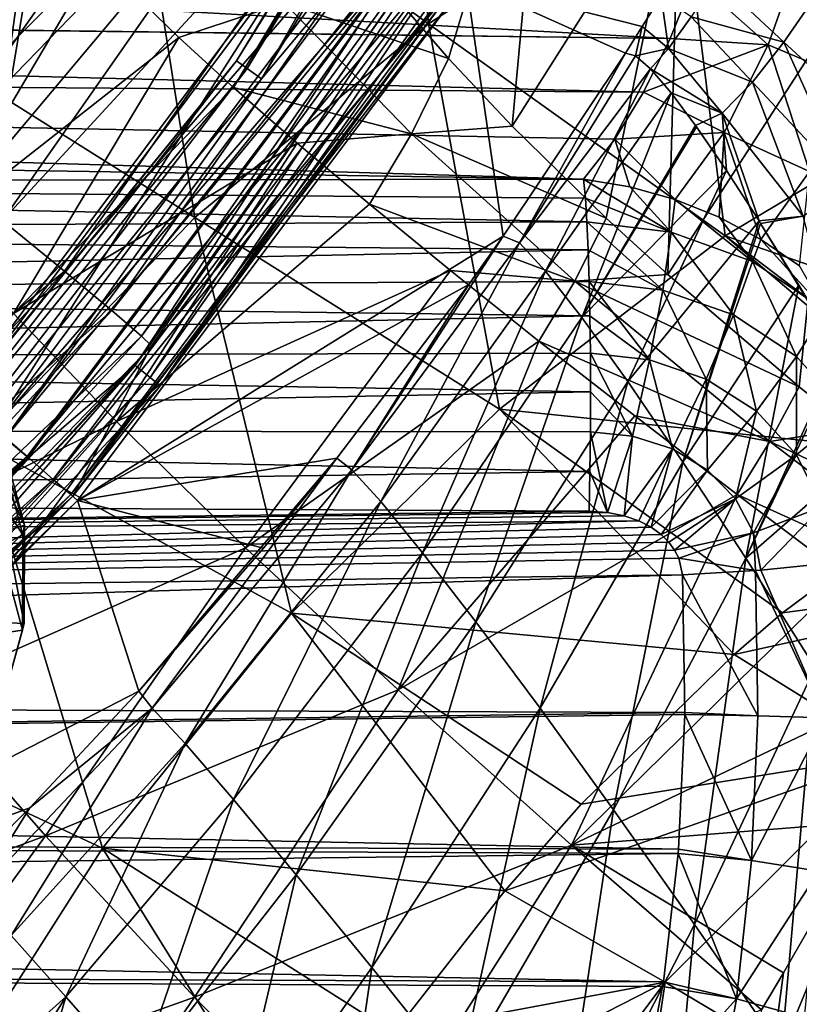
# Model space of a CAD drawing. Header units: metres. Extents: x -105 to 105, y -117 to 62.
# Tile 260 of 382: x 17 to 21, y -19 to -14. Entities that reach past the tile are written whole.
import ezdxf

# ---------------------------------------------------------------- set-up
doc = ezdxf.new("R2010")
doc.units = ezdxf.units.M
doc.layers.add('solid_509432_AD150_SW0001_01', color=7, linetype='CONTINUOUS')

msp = doc.modelspace()

# ---------------------------------------------------------------- linework, layer by layer
at = {"layer": 'solid_509432_AD150_SW0001_01'}
for points in [[(16.261082, -14.343566, 71.714722), (17.879309, -12.032013, 71.680183), (16.326933, 11.661474, 71.713379)], [(17.79413, -9.869209, 46.700001), (16.318233, -12.425546, 46.700001), (16.799206, -15.858574, 46.700001)], [(17.79413, -9.869209, 46.700001), (16.799206, -15.858574, 46.700001), (18.700266, -13.319377, 46.700001)], [(18.208782, -14.153161, 48.595104), (18.718843, -13.32987, 48.690189), (19.789356, -11.554018, 48.595104)], [(18.208782, -14.153161, 48.595104), (19.789356, -11.554018, 48.595104), (18.26354, -14.191815, 48.517746)], [(19.789356, -11.554018, 48.595104), (19.848869, -11.584855, 48.517746), (18.26354, -14.191815, 48.517746)], [(18.26354, -14.191815, 48.517746), (19.848869, -11.584855, 48.517746), (18.336359, -14.243216, 48.467426)], [(19.848869, -11.584855, 48.517746), (19.928007, -11.625861, 48.467426), (18.336359, -14.243216, 48.467426)], [(18.336359, -14.243216, 48.467426), (19.928007, -11.625861, 48.467426), (18.965744, -13.489442, 48.450001)], [(15.39462, -14.272546, 65.073494), (17.123581, -11.886041, 65.073494), (16.812342, -12.622048, 64.141678)], [(15.411489, -13.76082, 65.968987), (17.123581, -11.886041, 65.073494), (15.39462, -14.272546, 65.073494)], [(17.669762, -12.860643, -13.623291), (18.985792, -11.910878, -13.631256), (19.182989, -13.964592, -12.495078)], [(18.985792, -11.910878, -13.631256), (20.4492, -13.136607, -12.499047), (19.182989, -13.964592, -12.495078)], [(16.656807, -14.663083, 71.640617), (17.879309, -12.032013, 71.680183), (16.261082, -14.343566, 71.714722)], [(18.313515, -12.294357, 71.604691), (17.879309, -12.032013, 71.680183), (16.656807, -14.663083, 71.640617)], [(18.716219, -12.539459, 71.402679), (18.313515, -12.294357, 71.604691), (16.656807, -14.663083, 71.640617)], [(18.97467, -13.779993, 16.87237), (19.794361, -12.447898, 16.269291), (19.283512, -14.140177, 16.272419)], [(19.794361, -12.447898, 16.269291), (19.60623, -14.483817, 15.752412), (19.283512, -14.140177, 16.272419)], [(19.794361, -12.447898, 16.269291), (20.454309, -13.143927, 15.16446), (19.60623, -14.483817, 15.752412)], [(20.4492, -13.136607, -12.499047), (21.784567, -12.460764, -12.502473), (21.904808, -14.311777, -11.152818)], [(18.716219, -12.539459, 71.402679), (16.656807, -14.663083, 71.640617), (17.023718, -14.961491, 71.439339)], [(19.060946, -12.751187, 71.08741), (18.716219, -12.539459, 71.402679), (17.023718, -14.961491, 71.439339)], [(16.816284, -15.871393, 48.690189), (16.396282, -13.890046, 56.450001), (17.257156, -12.681471, 56.450001)], [(18.718843, -13.32987, 48.690189), (16.816284, -15.871393, 48.690189), (17.257156, -12.681471, 56.450001)], [(19.060946, -12.751187, 71.08741), (17.023718, -14.961491, 71.439339), (17.337574, -15.219087, 71.124191)], [(19.325024, -12.91562, 70.679634), (19.060946, -12.751187, 71.08741), (17.337574, -15.219087, 71.124191)], [(14.869186, -12.976772, -14.522655), (17.669762, -12.860643, -13.623291), (16.438681, -13.968699, -13.614487)], [(16.438681, -13.968699, -13.614487), (17.669762, -12.860643, -13.623291), (17.997906, -14.947054, -12.490631)], [(17.669762, -12.860643, -13.623291), (19.182989, -13.964592, -12.495078), (17.997906, -14.947054, -12.490631)], [(19.325024, -12.91562, 70.679634), (17.337574, -15.219087, 71.124191), (17.577648, -15.41886, 70.715981)], [(19.491087, -13.021941, 70.206161), (19.325024, -12.91562, 70.679634), (17.577648, -15.41886, 70.715981)], [(19.491087, -13.021941, 70.206161), (17.577648, -15.41886, 70.715981), (17.728083, -15.547617, 70.241669)], [(19.491087, -13.021941, 70.206161), (17.728083, -15.547617, 70.241669), (19.548214, -13.063161, 69.698135)], [(17.728083, -15.547617, 70.241669), (17.778946, -15.596852, 69.732582), (19.548214, -13.063161, 69.698135)], [(19.548214, -13.063161, 69.698135), (17.778946, -15.596852, 69.732582), (19.346609, -13.733311, 48.752617)], [(15.853363, -14.922819, 22.85112), (17.093994, -13.126476, 23.110823), (17.188227, -13.190882, 22.807598)], [(19.491682, -13.153154, 48.473087), (17.696131, -15.696871, 48.473087), (19.094988, -13.569963, 48.450001)], [(17.77194, -15.758546, 48.538879), (17.696131, -15.696871, 48.473087), (19.491682, -13.153154, 48.473087)], [(19.575184, -13.203933, 48.538879), (17.77194, -15.758546, 48.538879), (19.491682, -13.153154, 48.473087)], [(19.182989, -13.964592, -12.495078), (20.4492, -13.136607, -12.499047), (20.685402, -15.040311, -11.151721)], [(19.60623, -14.483817, 15.752412), (20.454309, -13.143927, 15.16446), (20.082664, -14.949606, 15.120379)], [(20.454309, -13.143927, 15.16446), (20.394808, -15.234876, 14.771292), (20.082664, -14.949606, 15.120379)], [(20.454309, -13.143927, 15.16446), (21.255234, -13.906107, 14.21093), (20.394808, -15.234876, 14.771292)], [(20.4492, -13.136607, -12.499047), (21.904808, -14.311777, -11.152818), (20.685402, -15.040311, -11.151721)], [(15.853363, -14.922819, 22.85112), (17.188227, -13.190882, 22.807598), (17.250601, -13.233496, 22.492531)], [(17.822252, -15.799479, 48.63723), (17.77194, -15.758546, 48.538879), (19.575184, -13.203933, 48.538879)], [(19.630602, -13.237633, 48.63723), (17.822252, -15.799479, 48.63723), (19.575184, -13.203933, 48.538879)], [(15.853363, -14.922819, 22.85112), (17.250601, -13.233496, 22.492531), (15.947303, -15.000633, 22.225096)], [(17.250601, -13.233496, 22.492531), (17.280148, -13.253657, 22.170515), (15.947303, -15.000633, 22.225096)], [(15.947303, -15.000633, 22.225096), (17.280148, -13.253657, 22.170515), (16.402756, -14.44414, 22.206244)], [(16.402756, -14.44414, 22.206244), (17.280148, -13.253657, 22.170515), (17.304867, -13.341239, 21.380323)], [(19.630602, -13.237633, 48.63723), (19.346609, -13.733311, 48.752617), (17.822252, -15.799479, 48.63723)], [(16.982113, -16.015083, 46.662922), (18.700266, -13.319377, 46.700001), (16.799206, -15.858574, 46.700001)], [(18.903435, -13.4485, 46.662922), (18.700266, -13.319377, 46.700001), (16.982113, -16.015083, 46.662922)], [(16.402756, -14.44414, 22.206244), (17.304867, -13.341239, 21.380323), (16.473167, -14.65858, 20.805077)], [(16.473167, -14.65858, 20.805077), (17.304867, -13.341239, 21.380323), (17.381588, -13.463945, 20.598183)], [(18.208782, -14.153161, 48.595104), (16.816284, -15.871393, 48.690189), (18.718843, -13.32987, 48.690189)], [(16.473167, -14.65858, 20.805077), (17.381588, -13.463945, 20.598183), (17.509827, -13.621, 19.829042)], [(18.903435, -13.4485, 46.662922), (16.982113, -16.015083, 46.662922), (19.087849, -13.567015, 46.554565)], [(21.666227, -14.194222, -5.621439), (20.785027, -13.445215, -6.519629), (21.43704, -13.912481, -5.462285)], [(21.666227, -14.194222, -5.621439), (20.88868, -13.558856, -6.67299), (20.785027, -13.445215, -6.519629)], [(17.037834, -16.064627, 48.450001), (18.965744, -13.489442, 48.450001), (19.094988, -13.569963, 48.450001)], [(18.336359, -14.243216, 48.467426), (18.965744, -13.489442, 48.450001), (17.037834, -16.064627, 48.450001)], [(16.982113, -16.015083, 46.662922), (17.147783, -16.158638, 46.554565), (19.087849, -13.567015, 46.554565)], [(17.037834, -16.064627, 48.450001), (19.094988, -13.569963, 48.450001), (17.154301, -16.162724, 48.450001)], [(19.087849, -13.567015, 46.554565), (17.147783, -16.158638, 46.554565), (19.236113, -13.662298, 46.385056)], [(17.696131, -15.696871, 48.473087), (17.154301, -16.162724, 48.450001), (19.094988, -13.569963, 48.450001)], [(21.096857, -13.527453, 4.517761), (20.529078, -13.737618, 4.23437), (20.904377, -14.070752, 3.997101)], [(21.666227, -14.194222, -5.621439), (21.014917, -13.650735, -6.823988), (20.88868, -13.558856, -6.67299)], [(21.096857, -13.527453, 4.517761), (20.904377, -14.070752, 3.997101), (21.338718, -14.25418, 4.068651)], [(12.915612, -13.621114, 3.962681), (12.603499, -13.940187, 3.6), (20.407393, -14.038832, 3.919589)], [(12.915612, -13.621114, 3.962681), (20.407393, -14.038832, 3.919589), (20.529078, -13.737618, 4.23437)], [(16.473167, -14.65858, 20.805077), (17.509827, -13.621, 19.829042), (16.700851, -14.989405, 19.44907)], [(16.700851, -14.989405, 19.44907), (17.509827, -13.621, 19.829042), (17.688772, -13.811411, 19.07777)], [(17.147783, -16.158638, 46.554565), (17.280977, -16.274052, 46.385056), (19.236113, -13.662298, 46.385056)], [(19.236113, -13.662298, 46.385056), (17.280977, -16.274052, 46.385056), (19.334372, -13.725447, 46.170223)], [(21.919802, -14.369071, -5.865611), (21.161093, -13.718925, -6.969457), (21.014917, -13.650735, -6.823988)], [(21.666227, -14.194222, -5.621439), (21.919802, -14.369071, -5.865611), (21.014917, -13.650735, -6.823988)], [(17.280977, -16.274052, 46.385056), (17.369251, -16.350542, 46.170223), (19.334372, -13.725447, 46.170223)], [(19.334372, -13.725447, 46.170223), (17.369251, -16.350542, 46.170223), (19.373442, -13.750555, 45.930386)], [(17.369251, -16.350542, 46.170223), (17.404348, -16.380955, 45.930386), (19.373442, -13.750555, 45.930386)], [(17.778946, -15.596852, 69.732582), (17.380245, -16.360067, 48.752617), (19.346609, -13.733311, 48.752617)], [(17.822252, -15.799479, 48.63723), (19.346609, -13.733311, 48.752617), (17.380245, -16.360067, 48.752617)], [(19.373442, -13.750555, 45.930386), (17.404348, -16.380955, 45.930386), (19.561615, -15.040996, 22.87904)], [(19.373442, -13.750555, 45.930386), (20.26527, -13.979288, 22.893469), (20.361664, -13.823909, 22.8934)], [(19.373442, -13.750555, 45.930386), (20.18059, -14.114011, 22.888216), (20.26527, -13.979288, 22.893469)], [(19.373442, -13.750555, 45.930386), (19.561615, -15.040996, 22.87904), (20.18059, -14.114011, 22.888216)], [(20.904377, -14.070752, 3.997101), (20.529078, -13.737618, 4.23437), (20.407393, -14.038832, 3.919589)], [(20.983736, -14.057864, 19.998056), (20.640268, -13.737093, 21.413738), (20.514032, -13.928876, 21.458008)], [(20.983736, -14.057864, 19.998056), (21.142441, -13.826055, 19.944767), (20.640268, -13.737093, 21.413738)], [(0, -13.784497, 3.060721), (20.272799, -14.310705, 3.572976), (20.407393, -14.038832, 3.919589)], [(12.603499, -13.940187, 3.6), (0, -13.784497, 3.060721), (20.407393, -14.038832, 3.919589)], [(0, -13.784497, 3.060721), (0, -14.158652, 2.454685), (20.272799, -14.310705, 3.572976)], [(16.700851, -14.989405, 19.44907), (17.688772, -13.811411, 19.07777), (17.917294, -14.033971, 18.349119)], [(18.451315, -13.858252, 17.623953), (17.917294, -14.033971, 18.349119), (17.688772, -13.811411, 19.07777)], [(18.451315, -13.858252, 17.623953), (18.97467, -13.779993, 16.87237), (19.283512, -14.140177, 16.272419)], [(20.398752, -14.089472, 21.525372), (20.361664, -13.823909, 22.8934), (20.26527, -13.979288, 22.893469)], [(20.398752, -14.089472, 21.525372), (20.514032, -13.928876, 21.458008), (20.361664, -13.823909, 22.8934)], [(18.451315, -13.858252, 17.623953), (18.193941, -14.287273, 17.647699), (17.917294, -14.033971, 18.349119)], [(18.451315, -13.858252, 17.623953), (19.095779, -14.52225, 16.318645), (18.193941, -14.287273, 17.647699)], [(18.451315, -13.858252, 17.623953), (19.283512, -14.140177, 16.272419), (19.095779, -14.52225, 16.318645)], [(21.518002, -14.548293, 18.694321), (21.142441, -13.826055, 19.944767), (20.983736, -14.057864, 19.998056)], [(20.394808, -15.234876, 14.771292), (21.255234, -13.906107, 14.21093), (21.060877, -15.804447, 14.154275)], [(21.255234, -13.906107, 14.21093), (21.323463, -16.017033, 13.950089), (21.060877, -15.804447, 14.154275)], [(16.438681, -13.968699, -13.614487), (17.997906, -14.947054, -12.490631), (16.905163, -16.087673, -12.485771)], [(17.997906, -14.947054, -12.490631), (19.182989, -13.964592, -12.495078), (19.542532, -15.91813, -11.150433)], [(19.182989, -13.964592, -12.495078), (20.685402, -15.040311, -11.151721), (19.542532, -15.91813, -11.150433)], [(20.82519, -14.261465, 20.081476), (20.514032, -13.928876, 21.458008), (20.398752, -14.089472, 21.525372)], [(20.82519, -14.261465, 20.081476), (20.983736, -14.057864, 19.998056), (20.514032, -13.928876, 21.458008)], [(20.23094, -14.127396, 22.260468), (20.26527, -13.979288, 22.893469), (20.18059, -14.114011, 22.888216)], [(20.398752, -14.089472, 21.525372), (20.26527, -13.979288, 22.893469), (20.23094, -14.127396, 22.260468)], [(16.700851, -14.989405, 19.44907), (17.917294, -14.033971, 18.349119), (17.079273, -15.432991, 18.160633)], [(17.079273, -15.432991, 18.160633), (17.917294, -14.033971, 18.349119), (18.193941, -14.287273, 17.647699)], [(20.904377, -14.070752, 3.997101), (20.407393, -14.038832, 3.919589), (20.272799, -14.310705, 3.572976)], [(20.904377, -14.070752, 3.997101), (20.272799, -14.310705, 3.572976), (20.68092, -14.516179, 3.399797)], [(20.904377, -14.070752, 3.997101), (20.68092, -14.516179, 3.399797), (21.114285, -14.713406, 3.433775)], [(21.305483, -14.775818, 18.81333), (20.983736, -14.057864, 19.998056), (20.82519, -14.261465, 20.081476)], [(20.904377, -14.070752, 3.997101), (21.114285, -14.713406, 3.433775), (21.338718, -14.25418, 4.068651)], [(21.305483, -14.775818, 18.81333), (21.518002, -14.548293, 18.694321), (20.983736, -14.057864, 19.998056)], [(19.643137, -15.075713, 22.010399), (20.18059, -14.114011, 22.888216), (19.561615, -15.040996, 22.87904)], [(19.643137, -15.075713, 22.010399), (20.23094, -14.127396, 22.260468), (20.18059, -14.114011, 22.888216)], [(20.398752, -14.089472, 21.525372), (20.23094, -14.127396, 22.260468), (20.307722, -14.193766, 21.637587)], [(20.67095, -14.418424, 20.211561), (20.398752, -14.089472, 21.525372), (20.307722, -14.193766, 21.637587)], [(20.67095, -14.418424, 20.211561), (20.82519, -14.261465, 20.081476), (20.398752, -14.089472, 21.525372)], [(0, -14.158652, 2.454685), (20.12616, -14.549613, 3.197079), (20.272799, -14.310705, 3.572976)], [(0, -14.158652, 2.454685), (19.968672, -14.752183, 2.794812), (20.12616, -14.549613, 3.197079)], [(0, -14.158652, 2.454685), (9.943973, -14.596588, 2.301248), (19.968672, -14.752183, 2.794812)], [(16.289013, -16.512875, 48.595104), (16.816284, -15.871393, 48.690189), (18.208782, -14.153161, 48.595104)], [(16.289013, -16.512875, 48.595104), (18.208782, -14.153161, 48.595104), (16.337997, -16.558624, 48.517746)], [(18.208782, -14.153161, 48.595104), (18.26354, -14.191815, 48.517746), (16.337997, -16.558624, 48.517746)], [(19.095779, -14.52225, 16.318645), (19.283512, -14.140177, 16.272419), (19.60623, -14.483817, 15.752412)], [(19.643137, -15.075713, 22.010399), (20.307722, -14.193766, 21.637587), (20.23094, -14.127396, 22.260468)], [(16.337997, -16.558624, 48.517746), (18.26354, -14.191815, 48.517746), (16.403139, -16.619463, 48.467426)], [(18.26354, -14.191815, 48.517746), (18.336359, -14.243216, 48.467426), (16.403139, -16.619463, 48.467426)], [(19.643137, -15.075713, 22.010399), (19.774876, -15.21796, 21.163607), (20.307722, -14.193766, 21.637587)], [(19.774876, -15.21796, 21.163607), (20.41201, -14.31468, 21.014231), (20.307722, -14.193766, 21.637587)], [(20.67095, -14.418424, 20.211561), (20.307722, -14.193766, 21.637587), (20.41201, -14.31468, 21.014231)], [(16.403139, -16.619463, 48.467426), (18.336359, -14.243216, 48.467426), (17.037834, -16.064627, 48.450001)], [(21.082096, -14.939713, 18.999269), (20.82519, -14.261465, 20.081476), (20.67095, -14.418424, 20.211561)], [(21.082096, -14.939713, 18.999269), (21.305483, -14.775818, 18.81333), (20.82519, -14.261465, 20.081476)], [(17.079273, -15.432991, 18.160633), (18.193941, -14.287273, 17.647699), (18.516968, -14.569715, 16.977947)], [(19.095779, -14.52225, 16.318645), (18.516968, -14.569715, 16.977947), (18.193941, -14.287273, 17.647699)], [(19.774876, -15.21796, 21.163607), (19.959518, -15.453766, 20.352215), (20.41201, -14.31468, 21.014231)], [(19.959518, -15.453766, 20.352215), (20.535957, -14.48037, 20.431206), (20.41201, -14.31468, 21.014231)], [(20.68092, -14.516179, 3.399797), (20.272799, -14.310705, 3.572976), (20.12616, -14.549613, 3.197079)], [(20.67095, -14.418424, 20.211561), (20.41201, -14.31468, 21.014231), (20.535957, -14.48037, 20.431206)], [(20.685402, -15.040311, -11.151721), (21.904808, -14.311777, -11.152818), (22.722261, -15.746884, -9.602309)], [(20.67095, -14.418424, 20.211561), (20.535957, -14.48037, 20.431206), (20.692129, -14.708153, 19.834463)], [(20.67095, -14.418424, 20.211561), (20.692129, -14.708153, 19.834463), (20.857582, -14.963911, 19.310183)], [(21.082096, -14.939713, 18.999269), (20.67095, -14.418424, 20.211561), (20.857582, -14.963911, 19.310183)], [(19.095779, -14.52225, 16.318645), (18.884329, -14.879509, 16.344101), (18.516968, -14.569715, 16.977947)], [(19.095779, -14.52225, 16.318645), (19.923393, -15.269921, 15.171431), (18.884329, -14.879509, 16.344101)], [(19.095779, -14.52225, 16.318645), (19.60623, -14.483817, 15.752412), (20.082664, -14.949606, 15.120379)], [(19.095779, -14.52225, 16.318645), (20.082664, -14.949606, 15.120379), (19.923393, -15.269921, 15.171431)], [(19.959518, -15.453766, 20.352215), (20.540359, -14.486547, 20.4126), (20.535957, -14.48037, 20.431206)], [(19.959518, -15.453766, 20.352215), (20.692129, -14.708153, 19.834463), (20.540359, -14.486547, 20.4126)], [(20.68092, -14.516179, 3.399797), (20.12616, -14.549613, 3.197079), (20.433056, -14.855252, 2.744354)], [(20.68092, -14.516179, 3.399797), (20.433056, -14.855252, 2.744354), (20.655128, -14.944592, 2.736656)], [(20.692129, -14.708153, 19.834463), (20.535957, -14.48037, 20.431206), (20.540359, -14.486547, 20.4126)], [(20.68092, -14.516179, 3.399797), (20.655128, -14.944592, 2.736656), (20.86598, -15.057453, 2.74083)], [(20.68092, -14.516179, 3.399797), (20.86598, -15.057453, 2.74083), (21.114285, -14.713406, 3.433775)], [(17.079273, -15.432991, 18.160633), (18.516968, -14.569715, 16.977947), (17.600859, -15.980465, 16.965536)], [(17.600859, -15.980465, 16.965536), (18.516968, -14.569715, 16.977947), (18.884329, -14.879509, 16.344101)], [(20.20318, -14.790818, 2.763836), (20.12616, -14.549613, 3.197079), (19.968672, -14.752183, 2.794812)], [(20.20318, -14.790818, 2.763836), (20.433056, -14.855252, 2.744354), (20.12616, -14.549613, 3.197079)], [(9.97802, -14.769795, 1.982706), (19.968672, -14.752183, 2.794812), (9.943973, -14.596588, 2.301248)], [(19.959518, -15.453766, 20.352215), (20.193155, -15.778499, 19.590248), (20.692129, -14.708153, 19.834463)], [(20.193155, -15.778499, 19.590248), (20.857582, -14.963911, 19.310183), (20.692129, -14.708153, 19.834463)], [(21.114285, -14.713406, 3.433775), (20.86598, -15.057453, 2.74083), (21.062677, -15.192266, 2.756683)], [(9.97802, -14.769795, 1.982706), (19.97757, -14.849186, 2.616444), (19.968672, -14.752183, 2.794812)], [(9.97802, -14.769795, 1.982706), (19.985373, -14.96944, 2.452781), (19.97757, -14.849186, 2.616444)], [(9.97802, -14.769795, 1.982706), (9.990381, -15.014955, 1.713826), (19.985373, -14.96944, 2.452781)], [(20.412565, -15.020779, 2.490904), (20.20318, -14.790818, 2.763836), (19.968672, -14.752183, 2.794812)], [(20.412565, -15.020779, 2.490904), (19.968672, -14.752183, 2.794812), (19.97757, -14.849186, 2.616444)], [(20.412565, -15.020779, 2.490904), (20.433056, -14.855252, 2.744354), (20.20318, -14.790818, 2.763836)], [(20.412565, -15.020779, 2.490904), (19.97757, -14.849186, 2.616444), (19.985373, -14.96944, 2.452781)], [(20.412565, -15.020779, 2.490904), (20.82436, -15.169986, 2.55449), (20.433056, -14.855252, 2.744354)], [(20.82436, -15.169986, 2.55449), (20.655128, -14.944592, 2.736656), (20.433056, -14.855252, 2.744354)], [(17.600859, -15.980465, 16.965536), (18.884329, -14.879509, 16.344101), (19.293701, -15.214696, 15.750171)], [(19.923393, -15.269921, 15.171431), (19.293701, -15.214696, 15.750171), (18.884329, -14.879509, 16.344101)], [(9.990381, -15.014955, 1.713826), (19.991936, -15.110723, 2.306853), (19.985373, -14.96944, 2.452781)], [(15.021008, -17.13106, 71.478241), (17.337574, -15.219087, 71.124191), (17.023718, -14.961491, 71.439339)], [(16.905163, -16.087673, -12.485771), (17.997906, -14.947054, -12.490631), (18.488001, -16.951595, -11.148978)], [(17.997906, -14.947054, -12.490631), (19.542532, -15.91813, -11.150433), (18.488001, -16.951595, -11.148978)], [(19.923393, -15.269921, 15.171431), (20.082664, -14.949606, 15.120379), (20.394808, -15.234876, 14.771292)], [(20.369663, -15.314346, 2.213852), (19.985373, -14.96944, 2.452781), (19.991936, -15.110723, 2.306853)], [(20.369663, -15.314346, 2.213852), (20.412565, -15.020779, 2.490904), (19.985373, -14.96944, 2.452781)], [(20.193155, -15.778499, 19.590248), (20.471809, -16.187429, 18.891624), (20.857582, -14.963911, 19.310183)], [(20.471809, -16.187429, 18.891624), (20.865501, -14.976433, 19.287243), (20.857582, -14.963911, 19.310183)], [(20.82436, -15.169986, 2.55449), (20.86598, -15.057453, 2.74083), (20.655128, -14.944592, 2.736656)], [(21.082096, -14.939713, 18.999269), (20.857582, -14.963911, 19.310183), (20.865501, -14.976433, 19.287243)], [(21.082096, -14.939713, 18.999269), (20.865501, -14.976433, 19.287243), (21.263374, -15.629057, 18.317331)], [(9.990381, -15.014955, 1.713826), (9.998137, -15.317731, 1.511788), (19.991936, -15.110723, 2.306853)], [(20.369663, -15.314346, 2.213852), (20.727955, -15.440939, 2.268009), (20.412565, -15.020779, 2.490904)], [(20.727955, -15.440939, 2.268009), (20.82436, -15.169986, 2.55449), (20.412565, -15.020779, 2.490904)], [(20.471809, -16.187429, 18.891624), (21.06012, -15.290441, 18.772799), (20.865501, -14.976433, 19.287243)], [(21.263374, -15.629057, 18.317331), (20.865501, -14.976433, 19.287243), (21.06012, -15.290441, 18.772799)], [(17.404348, -16.380955, 45.930386), (19.386679, -15.28602, 22.889866), (19.561615, -15.040996, 22.87904)], [(18.794579, -16.225079, 22.025583), (19.561615, -15.040996, 22.87904), (19.386679, -15.28602, 22.889866)], [(18.794579, -16.225079, 22.025583), (19.643137, -15.075713, 22.010399), (19.561615, -15.040996, 22.87904)], [(19.542532, -15.91813, -11.150433), (20.685402, -15.040311, -11.151721), (22.023067, -16.172825, -9.602189)], [(20.685402, -15.040311, -11.151721), (22.722261, -15.746884, -9.602309), (22.107332, -16.117861, -9.602203)], [(20.685402, -15.040311, -11.151721), (22.107332, -16.117861, -9.602203), (22.023067, -16.172825, -9.602189)], [(20.82436, -15.169986, 2.55449), (21.192871, -15.41888, 2.637772), (20.86598, -15.057453, 2.74083)], [(21.192871, -15.41888, 2.637772), (21.062677, -15.192266, 2.756683), (20.86598, -15.057453, 2.74083)], [(9.998137, -15.317731, 1.511788), (19.997147, -15.270804, 2.181079), (19.991936, -15.110723, 2.306853)], [(18.794579, -16.225079, 22.025583), (18.941275, -16.386539, 21.152328), (19.643137, -15.075713, 22.010399)], [(18.941275, -16.386539, 21.152328), (19.774876, -15.21796, 21.163607), (19.643137, -15.075713, 22.010399)], [(20.369663, -15.314346, 2.213852), (19.991936, -15.110723, 2.306853), (19.997147, -15.270804, 2.181079)], [(20.727955, -15.440939, 2.268009), (21.047958, -15.651932, 2.33866), (20.82436, -15.169986, 2.55449)], [(21.047958, -15.651932, 2.33866), (21.192871, -15.41888, 2.637772), (20.82436, -15.169986, 2.55449)], [(15.021008, -17.13106, 71.478241), (15.298226, -17.429863, 71.163216), (17.337574, -15.219087, 71.124191)], [(15.298226, -17.429863, 71.163216), (17.577648, -15.41886, 70.715981), (17.337574, -15.219087, 71.124191)], [(17.600859, -15.980465, 16.965536), (19.293701, -15.214696, 15.750171), (18.25518, -16.620878, 15.88768)], [(18.25518, -16.620878, 15.88768), (19.293701, -15.214696, 15.750171), (19.742493, -15.573154, 15.199915)], [(18.941275, -16.386539, 21.152328), (19.152521, -16.645748, 20.322004), (19.774876, -15.21796, 21.163607)], [(19.152521, -16.645748, 20.322004), (19.959518, -15.453766, 20.352215), (19.774876, -15.21796, 21.163607)], [(19.923393, -15.269921, 15.171431), (19.742493, -15.573154, 15.199915), (19.293701, -15.214696, 15.750171)], [(9.998137, -15.317731, 1.511788), (20.000885, -15.445712, 2.078475), (19.997147, -15.270804, 2.181079)], [(19.923393, -15.269921, 15.171431), (20.91297, -16.082125, 14.21168), (19.742493, -15.573154, 15.199915)], [(19.923393, -15.269921, 15.171431), (20.394808, -15.234876, 14.771292), (21.060877, -15.804447, 14.154275)], [(19.923393, -15.269921, 15.171431), (21.060877, -15.804447, 14.154275), (20.91297, -16.082125, 14.21168)], [(20.3025, -15.667714, 2.025699), (19.997147, -15.270804, 2.181079), (20.000885, -15.445712, 2.078475)], [(20.3025, -15.667714, 2.025699), (20.369663, -15.314346, 2.213852), (19.997147, -15.270804, 2.181079)], [(9.998137, -15.317731, 1.511788), (10.00083, -15.660287, 1.388497), (20.000885, -15.445712, 2.078475)], [(17.404348, -16.380955, 45.930386), (18.718069, -16.166813, 22.924997), (19.386679, -15.28602, 22.889866)], [(18.794579, -16.225079, 22.025583), (19.386679, -15.28602, 22.889866), (18.718069, -16.166813, 22.924997)], [(20.3025, -15.667714, 2.025699), (20.589231, -15.765525, 2.067557), (20.369663, -15.314346, 2.213852)], [(20.589231, -15.765525, 2.067557), (20.727955, -15.440939, 2.268009), (20.369663, -15.314346, 2.213852)], [(20.471809, -16.187429, 18.891624), (20.790152, -16.67359, 18.267855), (21.06012, -15.290441, 18.772799)], [(20.790152, -16.67359, 18.267855), (21.263374, -15.629057, 18.317331), (21.06012, -15.290441, 18.772799)], [(15.298226, -17.429863, 71.163216), (15.509941, -17.661247, 70.754539), (17.577648, -15.41886, 70.715981)], [(15.509941, -17.661247, 70.754539), (17.728083, -15.547617, 70.241669), (17.577648, -15.41886, 70.715981)], [(21.047958, -15.651932, 2.33866), (21.302362, -15.939232, 2.416979), (21.192871, -15.41888, 2.637772)], [(10.00083, -15.660287, 1.388497), (20.003117, -15.634042, 1.999962), (20.000885, -15.445712, 2.078475)], [(17.079273, -15.432991, 18.160633), (17.600859, -15.980465, 16.965536), (16.09362, -16.725409, 18.139843)], [(19.152521, -16.645748, 20.322004), (19.423275, -16.996952, 19.551025), (19.959518, -15.453766, 20.352215)], [(19.423275, -16.996952, 19.551025), (20.193155, -15.778499, 19.590248), (19.959518, -15.453766, 20.352215)], [(20.3025, -15.667714, 2.025699), (20.000885, -15.445712, 2.078475), (20.003117, -15.634042, 1.999962)], [(20.589231, -15.765525, 2.067557), (20.844355, -15.928134, 2.121775), (20.727955, -15.440939, 2.268009)], [(20.844355, -15.928134, 2.121775), (21.047958, -15.651932, 2.33866), (20.727955, -15.440939, 2.268009)], [(15.509941, -17.661247, 70.754539), (15.642106, -17.809862, 70.279335), (17.728083, -15.547617, 70.241669)], [(15.642106, -17.809862, 70.279335), (17.778946, -15.596852, 69.732582), (17.728083, -15.547617, 70.241669)], [(15.642106, -17.809862, 70.279335), (15.685953, -17.865845, 69.769119), (17.778946, -15.596852, 69.732582)], [(17.778946, -15.596852, 69.732582), (15.685953, -17.865845, 69.769119), (17.380245, -16.360067, 48.752617)], [(18.25518, -16.620878, 15.88768), (19.742493, -15.573154, 15.199915), (19.029148, -17.341423, 14.948623)], [(19.029148, -17.341423, 14.948623), (19.742493, -15.573154, 15.199915), (20.227863, -15.952617, 14.696815)], [(20.91297, -16.082125, 14.21168), (20.227863, -15.952617, 14.696815), (19.742493, -15.573154, 15.199915)], [(10.00083, -15.660287, 1.388497), (9.998301, -16.022442, 1.351215), (20.003769, -15.82967, 1.948002)], [(10.00083, -15.660287, 1.388497), (20.003769, -15.82967, 1.948002), (20.003117, -15.634042, 1.999962)], [(20.215996, -16.055002, 1.940227), (20.003117, -15.634042, 1.999962), (20.003769, -15.82967, 1.948002)], [(20.215996, -16.055002, 1.940227), (20.3025, -15.667714, 2.025699), (20.003117, -15.634042, 1.999962)], [(20.215996, -16.055002, 1.940227), (20.418352, -16.11997, 1.967813), (20.3025, -15.667714, 2.025699)], [(20.418352, -16.11997, 1.967813), (20.589231, -15.765525, 2.067557), (20.3025, -15.667714, 2.025699)], [(20.790152, -16.67359, 18.267855), (21.275358, -15.649309, 18.292637), (21.263374, -15.629057, 18.317331)], [(20.790152, -16.67359, 18.267855), (21.508636, -16.049004, 17.852846), (21.275358, -15.649309, 18.292637)], [(20.844355, -15.928134, 2.121775), (21.046757, -16.149218, 2.181708), (21.047958, -15.651932, 2.33866)], [(21.046757, -16.149218, 2.181708), (21.302362, -15.939232, 2.416979), (21.047958, -15.651932, 2.33866)], [(17.696131, -15.696871, 48.473087), (15.570934, -17.972401, 48.473087), (17.154301, -16.162724, 48.450001)], [(15.63764, -18.043825, 48.538879), (15.570934, -17.972401, 48.473087), (17.696131, -15.696871, 48.473087)], [(17.77194, -15.758546, 48.538879), (15.63764, -18.043825, 48.538879), (17.696131, -15.696871, 48.473087)], [(15.681911, -18.091227, 48.63723), (15.63764, -18.043825, 48.538879), (17.77194, -15.758546, 48.538879)], [(17.822252, -15.799479, 48.63723), (15.681911, -18.091227, 48.63723), (17.77194, -15.758546, 48.538879)], [(20.418352, -16.11997, 1.967813), (20.596975, -16.227261, 2.003003), (20.589231, -15.765525, 2.067557)], [(20.596975, -16.227261, 2.003003), (20.844355, -15.928134, 2.121775), (20.589231, -15.765525, 2.067557)], [(17.822252, -15.799479, 48.63723), (17.380245, -16.360067, 48.752617), (15.681911, -18.091227, 48.63723)], [(19.423275, -16.996952, 19.551025), (19.748404, -17.434288, 18.855669), (20.193155, -15.778499, 19.590248)], [(19.748404, -17.434288, 18.855669), (20.471809, -16.187429, 18.891624), (20.193155, -15.778499, 19.590248)], [(20.91297, -16.082125, 14.21168), (21.060877, -15.804447, 14.154275), (21.323463, -16.017033, 13.950089)], [(9.998301, -16.022442, 1.351215), (20.002842, -16.032553, 1.922694), (20.003769, -15.82967, 1.948002)], [(20.215996, -16.055002, 1.940227), (20.003769, -15.82967, 1.948002), (20.002842, -16.032553, 1.922694)], [(18.488001, -16.951595, -11.148978), (19.542532, -15.91813, -11.150433), (20.73201, -17.16254, -9.601959)], [(19.542532, -15.91813, -11.150433), (22.023067, -16.172825, -9.602189), (20.977016, -16.951115, -9.602004)], [(19.542532, -15.91813, -11.150433), (20.977016, -16.951115, -9.602004), (20.73201, -17.16254, -9.601959)], [(19.029148, -17.341423, 14.948623), (20.227863, -15.952617, 14.696815), (20.746744, -16.350681, 14.244053)], [(20.91297, -16.082125, 14.21168), (20.746744, -16.350681, 14.244053), (20.227863, -15.952617, 14.696815)], [(20.596975, -16.227261, 2.003003), (20.73806, -16.372549, 2.041679), (20.844355, -15.928134, 2.121775)], [(20.73806, -16.372549, 2.041679), (21.046757, -16.149218, 2.181708), (20.844355, -15.928134, 2.121775)], [(21.046757, -16.149218, 2.181708), (21.178265, -16.412918, 2.238882), (21.302362, -15.939232, 2.416979)], [(16.982113, -16.015083, 46.662922), (14.715084, -18.282112, 46.662922), (17.147783, -16.158638, 46.554565)], [(17.600859, -15.980465, 16.965536), (16.602272, -17.352242, 16.940702), (16.09362, -16.725409, 18.139843)], [(17.600859, -15.980465, 16.965536), (18.25518, -16.620878, 15.88768), (16.602272, -17.352242, 16.940702)], [(20.91297, -16.082125, 14.21168), (21.323463, -16.017033, 13.950089), (22.192514, -16.682297, 13.399426)], [(9.998301, -16.022442, 1.351215), (9.956141, -16.382694, 1.400218), (20.000376, -16.234533, 1.924972)], [(9.998301, -16.022442, 1.351215), (20.000376, -16.234533, 1.924972), (20.002842, -16.032553, 1.922694)], [(14.763021, -18.339226, 48.450001), (17.037834, -16.064627, 48.450001), (17.154301, -16.162724, 48.450001)], [(16.942301, -16.092049, -7.780163), (17.135489, -16.506235, -7.440802), (17.008718, -16.036018, -7.371655)], [(17.002525, -16.098873, -6.968798), (17.008718, -16.036018, -7.371655), (17.135489, -16.506235, -7.440802)], [(20.000376, -16.234533, 1.924972), (20.089296, -16.441998, 1.960973), (20.002842, -16.032553, 1.922694)], [(20.215996, -16.055002, 1.940227), (20.002842, -16.032553, 1.922694), (20.089296, -16.441998, 1.960973)], [(20.215996, -16.055002, 1.940227), (20.089296, -16.441998, 1.960973), (20.174429, -16.459215, 1.969224)], [(20.215996, -16.055002, 1.940227), (20.174429, -16.459215, 1.969224), (20.418352, -16.11997, 1.967813)], [(20.790152, -16.67359, 18.267855), (21.141483, -17.227766, 17.728043), (21.508636, -16.049004, 17.852846)], [(15.913006, -17.387209, -12.480562), (16.905163, -16.087673, -12.485771), (17.530485, -18.143791, -11.147383)], [(16.895151, -16.200802, -6.588844), (17.002525, -16.098873, -6.968798), (17.127264, -16.554632, -7.035989)], [(16.905163, -16.087673, -12.485771), (18.488001, -16.951595, -11.148978), (17.530485, -18.143791, -11.147383)], [(16.942301, -16.092049, -7.780163), (17.041531, -16.536489, -7.842115), (17.135489, -16.506235, -7.440802)], [(17.127264, -16.554632, -7.035989), (17.002525, -16.098873, -6.968798), (17.135489, -16.506235, -7.440802)], [(20.418352, -16.11997, 1.967813), (20.174429, -16.459215, 1.969224), (20.24868, -16.485054, 1.978582)], [(20.418352, -16.11997, 1.967813), (20.24868, -16.485054, 1.978582), (20.310841, -16.517118, 1.988335)], [(20.418352, -16.11997, 1.967813), (20.310841, -16.517118, 1.988335), (20.596975, -16.227261, 2.003003)], [(20.91297, -16.082125, 14.21168), (22.039173, -16.938068, 13.463964), (20.746744, -16.350681, 14.244053)], [(20.91297, -16.082125, 14.21168), (22.192514, -16.682297, 13.399426), (22.039173, -16.938068, 13.463964)], [(14.715084, -18.282112, 46.662922), (14.858639, -18.447783, 46.554565), (17.147783, -16.158638, 46.554565)], [(14.763021, -18.339226, 48.450001), (17.154301, -16.162724, 48.450001), (14.864342, -18.4529, 48.450001)], [(17.147783, -16.158638, 46.554565), (14.858639, -18.447783, 46.554565), (17.280977, -16.274052, 46.385056)], [(15.570934, -17.972401, 48.473087), (14.864342, -18.4529, 48.450001), (17.154301, -16.162724, 48.450001)], [(17.404348, -16.380955, 45.930386), (18.345825, -16.623396, 22.931841), (18.718069, -16.166813, 22.924997)], [(17.714914, -17.348461, 22.934319), (18.718069, -16.166813, 22.924997), (18.345825, -16.623396, 22.931841)], [(17.782175, -17.434132, 22.002956), (18.718069, -16.166813, 22.924997), (17.714914, -17.348461, 22.934319)], [(17.782175, -17.434132, 22.002956), (18.794579, -16.225079, 22.025583), (18.718069, -16.166813, 22.924997)], [(20.73806, -16.372549, 2.041679), (20.829838, -16.546024, 2.078693), (21.046757, -16.149218, 2.181708)], [(20.829838, -16.546024, 2.078693), (21.178265, -16.412918, 2.238882), (21.046757, -16.149218, 2.181708)], [(17.010468, -16.615126, -6.650007), (16.895151, -16.200802, -6.588844), (17.127264, -16.554632, -7.035989)], [(19.748404, -17.434288, 18.855669), (20.120747, -17.94916, 18.248903), (20.471809, -16.187429, 18.891624)], [(20.120747, -17.94916, 18.248903), (20.790152, -16.67359, 18.267855), (20.471809, -16.187429, 18.891624)], [(20.977016, -16.951115, -9.602004), (22.023067, -16.172825, -9.602189), (22.803465, -16.706432, -8.688862)], [(20.000376, -16.234533, 1.924972), (9.956141, -16.382694, 1.400218), (19.996384, -16.435556, 1.954588)], [(17.782175, -17.434132, 22.002956), (17.949085, -17.613848, 21.100975), (18.794579, -16.225079, 22.025583)], [(17.949085, -17.613848, 21.100975), (18.941275, -16.386539, 21.152328), (18.794579, -16.225079, 22.025583)], [(20.000376, -16.234533, 1.924972), (19.996384, -16.435556, 1.954588), (20.089296, -16.441998, 1.960973)], [(20.596975, -16.227261, 2.003003), (20.310841, -16.517118, 1.988335), (20.361092, -16.553326, 1.997951)], [(20.596975, -16.227261, 2.003003), (20.361092, -16.553326, 1.997951), (20.73806, -16.372549, 2.041679)], [(14.858639, -18.447783, 46.554565), (14.974052, -18.580976, 46.385056), (17.280977, -16.274052, 46.385056)], [(17.280977, -16.274052, 46.385056), (14.974052, -18.580976, 46.385056), (17.369251, -16.350542, 46.170223)], [(14.974052, -18.580976, 46.385056), (15.050542, -18.66925, 46.170223), (17.369251, -16.350542, 46.170223)], [(17.369251, -16.350542, 46.170223), (15.050542, -18.66925, 46.170223), (17.404348, -16.380955, 45.930386)], [(15.095306, -18.462061, 64.931061), (15.060067, -18.680244, 48.752617), (17.380245, -16.360067, 48.752617)], [(15.681911, -18.091227, 48.63723), (17.380245, -16.360067, 48.752617), (15.060067, -18.680244, 48.752617)], [(15.199289, -18.365299, 65.336632), (15.095306, -18.462061, 64.931061), (17.380245, -16.360067, 48.752617)], [(15.23696, -18.3298, 65.496513), (15.199289, -18.365299, 65.336632), (17.380245, -16.360067, 48.752617)], [(15.361261, -18.210793, 66.087845), (15.23696, -18.3298, 65.496513), (17.380245, -16.360067, 48.752617)], [(15.466089, -18.107777, 66.694794), (15.361261, -18.210793, 66.087845), (17.380245, -16.360067, 48.752617)], [(15.546023, -18.026993, 67.272148), (15.466089, -18.107777, 66.694794), (17.380245, -16.360067, 48.752617)], [(15.601234, -17.969398, 67.783379), (15.546023, -18.026993, 67.272148), (17.380245, -16.360067, 48.752617)], [(15.637846, -17.929718, 68.229134), (15.601234, -17.969398, 67.783379), (17.380245, -16.360067, 48.752617)], [(15.661967, -17.902227, 68.627075), (15.637846, -17.929718, 68.229134), (17.380245, -16.360067, 48.752617)], [(15.681282, -17.877598, 69.158966), (15.661967, -17.902227, 68.627075), (17.380245, -16.360067, 48.752617)], [(15.686246, -17.867085, 69.642921), (15.681282, -17.877598, 69.158966), (17.380245, -16.360067, 48.752617)], [(15.685953, -17.865845, 69.769119), (15.686246, -17.867085, 69.642921), (17.380245, -16.360067, 48.752617)], [(19.029148, -17.341423, 14.948623), (20.746744, -16.350681, 14.244053), (19.907286, -18.127686, 14.167147)], [(19.907286, -18.127686, 14.167147), (20.746744, -16.350681, 14.244053), (21.295853, -16.764832, 13.844495)], [(21.295853, -16.764832, 13.844495), (20.746744, -16.350681, 14.244053), (22.039173, -16.938068, 13.463964)], [(9.956141, -16.382694, 1.400218), (0, -16.679405, 0.935109), (19.996384, -16.435556, 1.954588)], [(15.050542, -18.66925, 46.170223), (15.080955, -18.70435, 45.930386), (17.404348, -16.380955, 45.930386)], [(17.404348, -16.380955, 45.930386), (15.080955, -18.70435, 45.930386), (17.714914, -17.348461, 22.934319)], [(17.404348, -16.380955, 45.930386), (17.714914, -17.348461, 22.934319), (18.345825, -16.623396, 22.931841)], [(17.949085, -17.613848, 21.100975), (18.194365, -17.897537, 20.2484), (18.941275, -16.386539, 21.152328)], [(18.194365, -17.897537, 20.2484), (19.152521, -16.645748, 20.322004), (18.941275, -16.386539, 21.152328)], [(20.73806, -16.372549, 2.041679), (20.361092, -16.553326, 1.997951), (20.400318, -16.592077, 2.007082)], [(20.73806, -16.372549, 2.041679), (20.400318, -16.592077, 2.007082), (20.42976, -16.632385, 2.015559)], [(20.73806, -16.372549, 2.041679), (20.42976, -16.632385, 2.015559), (20.829838, -16.546024, 2.078693)], [(20.829838, -16.546024, 2.078693), (20.866055, -16.733835, 2.109315), (21.178265, -16.412918, 2.238882)], [(20.866055, -16.733835, 2.109315), (21.181786, -16.702486, 2.25492), (21.178265, -16.412918, 2.238882)], [(20.089296, -16.441998, 1.960973), (19.996384, -16.435556, 1.954588), (0, -16.679405, 0.935109)], [(20.174429, -16.459215, 1.969224), (20.089296, -16.441998, 1.960973), (0, -16.679405, 0.935109)], [(20.24868, -16.485054, 1.978582), (20.174429, -16.459215, 1.969224), (0, -16.679405, 0.935109)], [(20.24868, -16.485054, 1.978582), (0, -16.679405, 0.935109), (0, -17.029598, 0.987789)], [(20.310841, -16.517118, 1.988335), (20.24868, -16.485054, 1.978582), (0, -17.029598, 0.987789)], [(20.361092, -16.553326, 1.997951), (20.310841, -16.517118, 1.988335), (0, -17.029598, 0.987789)], [(17.041531, -16.536489, -7.842115), (17.13269, -17.005636, -7.490975), (17.135489, -16.506235, -7.440802)], [(17.127264, -16.554632, -7.035989), (17.135489, -16.506235, -7.440802), (17.13269, -17.005636, -7.490975)], [(20.400318, -16.592077, 2.007082), (20.361092, -16.553326, 1.997951), (0, -17.029598, 0.987789)], [(17.010468, -16.615126, -6.650007), (17.127264, -16.554632, -7.035989), (17.124512, -17.03887, -7.084636)], [(17.041531, -16.536489, -7.842115), (17.025578, -16.999588, -7.886349), (17.13269, -17.005636, -7.490975)], [(17.124512, -17.03887, -7.084636), (17.127264, -16.554632, -7.035989), (17.13269, -17.005636, -7.490975)], [(20.829838, -16.546024, 2.078693), (20.42976, -16.632385, 2.015559), (20.450638, -16.673992, 2.023362)], [(20.8396, -16.735943, 2.100941), (20.829838, -16.546024, 2.078693), (20.450638, -16.673992, 2.023362)], [(20.8396, -16.735943, 2.100941), (20.866055, -16.733835, 2.109315), (20.829838, -16.546024, 2.078693)], [(20.42976, -16.632385, 2.015559), (20.400318, -16.592077, 2.007082), (0, -17.029598, 0.987789)], [(18.25518, -16.620878, 15.88768), (17.241192, -18.081713, 15.86868), (16.602272, -17.352242, 16.940702)], [(17.007923, -17.055298, -6.694225), (17.010468, -16.615126, -6.650007), (17.124512, -17.03887, -7.084636)], [(18.25518, -16.620878, 15.88768), (19.029148, -17.341423, 14.948623), (17.241192, -18.081713, 15.86868)], [(20.450638, -16.673992, 2.023362), (20.42976, -16.632385, 2.015559), (0, -17.029598, 0.987789)], [(18.194365, -17.897537, 20.2484), (18.511917, -18.278269, 19.465143), (19.152521, -16.645748, 20.322004)], [(18.511917, -18.278269, 19.465143), (19.423275, -16.996952, 19.551025), (19.152521, -16.645748, 20.322004)], [(20.46909, -16.75824, 2.036546), (20.450638, -16.673992, 2.023362), (0, -17.029598, 0.987789)], [(20.120747, -17.94916, 18.248903), (20.531128, -18.530254, 17.740383), (20.790152, -16.67359, 18.267855)], [(20.8396, -16.735943, 2.100941), (20.450638, -16.673992, 2.023362), (20.46909, -16.75824, 2.036546)], [(20.531128, -18.530254, 17.740383), (21.141483, -17.227766, 17.728043), (20.790152, -16.67359, 18.267855)], [(20.73201, -17.16254, -9.601959), (20.977016, -16.951115, -9.602004), (22.803465, -16.706432, -8.688862)], [(21.544273, -17.666929, -8.672807), (20.73201, -17.16254, -9.601959), (22.803465, -16.706432, -8.688862)], [(21.193312, -17.482859, 2.292685), (21.181786, -16.702486, 2.25492), (20.866055, -16.733835, 2.109315)], [(20.46909, -16.75824, 2.036546), (0, -17.029598, 0.987789), (0, -17.383564, 0.998836)], [(20.481436, -17.455603, 2.070414), (20.46909, -16.75824, 2.036546), (0, -17.383564, 0.998836)], [(19.907286, -18.127686, 14.167147), (21.295853, -16.764832, 13.844495), (21.871714, -17.192446, 13.500666)], [(20.8514, -17.472618, 2.13639), (20.8396, -16.735943, 2.100941), (20.46909, -16.75824, 2.036546)], [(20.8514, -17.472618, 2.13639), (20.46909, -16.75824, 2.036546), (20.481436, -17.455603, 2.070414)], [(21.193312, -17.482859, 2.292685), (20.866055, -16.733835, 2.109315), (20.8396, -16.735943, 2.100941)], [(21.193312, -17.482859, 2.292685), (20.8396, -16.735943, 2.100941), (20.8514, -17.472618, 2.13639)], [(17.530485, -18.143791, -11.147383), (18.488001, -16.951595, -11.148978), (19.568842, -18.359413, -9.601735)], [(18.488001, -16.951595, -11.148978), (19.957043, -17.920542, -9.601812), (19.568842, -18.359413, -9.601735)], [(18.488001, -16.951595, -11.148978), (20.73201, -17.16254, -9.601959), (19.957043, -17.920542, -9.601812)], [(17.025578, -16.999588, -7.886349), (17.003595, -17.472675, -7.516286), (17.13269, -17.005636, -7.490975)], [(17.124512, -17.03887, -7.084636), (17.13269, -17.005636, -7.490975), (17.003595, -17.472675, -7.516286)], [(18.511917, -18.278269, 19.465143), (18.895525, -18.748959, 18.770943), (19.423275, -16.996952, 19.551025)], [(18.895525, -18.748959, 18.770943), (19.748404, -17.434288, 18.855669), (19.423275, -16.996952, 19.551025)], [(16.997477, -17.491478, -7.108988), (17.124512, -17.03887, -7.084636), (17.003595, -17.472675, -7.516286)], [(17.007923, -17.055298, -6.694225), (17.124512, -17.03887, -7.084636), (16.997477, -17.491478, -7.108988)], [(19.957043, -17.920542, -9.601812), (20.73201, -17.16254, -9.601959), (21.544273, -17.666929, -8.672807)], [(19.907286, -18.127686, 14.167147), (21.871714, -17.192446, 13.500666), (21.42206, -18.008577, 13.526485)], [(21.871714, -17.192446, 13.500666), (22.250858, -17.38435, 13.271233), (20.828621, -19.915667, 13.362828)], [(21.42206, -18.008577, 13.526485), (21.871714, -17.192446, 13.500666), (20.828621, -19.915667, 13.362828)], [(20.531128, -18.530254, 17.740383), (20.970871, -19.166262, 17.339125), (21.141483, -17.227766, 17.728043)], [(20.970871, -19.166262, 17.339125), (21.519464, -17.840584, 17.281219), (21.141483, -17.227766, 17.728043)], [(15.080955, -18.70435, 45.930386), (17.161884, -17.938427, 22.936359), (17.714914, -17.348461, 22.934319)], [(16.602272, -17.352242, 16.940702), (17.241192, -18.081713, 15.86868), (15.536922, -18.712452, 16.883684)], [(17.782175, -17.434132, 22.002956), (17.714914, -17.348461, 22.934319), (17.161884, -17.938427, 22.936359)], [(19.029148, -17.341423, 14.948623), (17.997028, -18.898582, 14.946175), (17.241192, -18.081713, 15.86868)], [(19.029148, -17.341423, 14.948623), (19.907286, -18.127686, 14.167147), (17.997028, -18.898582, 14.946175)], [(20.481436, -17.455603, 2.070414), (0, -17.383564, 0.998836), (0, -17.736418, 0.968087)], [(15.913006, -17.387209, -12.480562), (17.530485, -18.143791, -11.147383), (16.673578, -19.487442, -11.145673)], [(22.250858, -17.38435, 13.271233), (22.369621, -17.444721, 13.179582), (20.828621, -19.915667, 13.362828)], [(20.481287, -17.465752, 2.070005), (20.481436, -17.455603, 2.070414), (0, -17.736418, 0.968087)], [(20.44924, -18.149364, 1.982124), (20.481287, -17.465752, 2.070005), (0, -17.736418, 0.968087)], [(16.882315, -18.387663, 21.976429), (17.782175, -17.434132, 22.002956), (17.161884, -17.938427, 22.936359)], [(16.882315, -18.387663, 21.976429), (17.067627, -18.587208, 21.039576), (17.782175, -17.434132, 22.002956)], [(17.067627, -18.587208, 21.039576), (17.949085, -17.613848, 21.100975), (17.782175, -17.434132, 22.002956)], [(18.895525, -18.748959, 18.770943), (19.336029, -19.298943, 18.181435), (19.748404, -17.434288, 18.855669)], [(19.336029, -19.298943, 18.181435), (20.120747, -17.94916, 18.248903), (19.748404, -17.434288, 18.855669)], [(20.818804, -18.205862, 2.038435), (20.481287, -17.465752, 2.070005), (20.44924, -18.149364, 1.982124)], [(20.8514, -17.472618, 2.13639), (20.481436, -17.455603, 2.070414), (20.481287, -17.465752, 2.070005)], [(20.8514, -17.472618, 2.13639), (20.481287, -17.465752, 2.070005), (20.818804, -18.205862, 2.038435)], [(22.369621, -17.444721, 13.179582), (21.188059, -20.117146, 13.065957), (20.828621, -19.915667, 13.362828)], [(21.193312, -17.482859, 2.292685), (20.8514, -17.472618, 2.13639), (20.818804, -18.205862, 2.038435)], [(21.193312, -17.482859, 2.292685), (20.818804, -18.205862, 2.038435), (21.161503, -18.259527, 2.188362)], [(17.067627, -18.587208, 21.039576), (17.345152, -18.897284, 20.158558), (17.949085, -17.613848, 21.100975)], [(17.345152, -18.897284, 20.158558), (18.194365, -17.897537, 20.2484), (17.949085, -17.613848, 21.100975)], [(21.544273, -17.666929, -8.672807), (20.381189, -18.822493, -8.682353), (19.568842, -18.359413, -9.601735)], [(19.957043, -17.920542, -9.601812), (21.544273, -17.666929, -8.672807), (19.568842, -18.359413, -9.601735)], [(21.544273, -17.666929, -8.672807), (21.140411, -19.277969, -7.721786), (20.381189, -18.822493, -8.682353)], [(20.44924, -18.149364, 1.982124), (0, -17.736418, 0.968087), (0, -18.083189, 0.895965)], [(20.970871, -19.166262, 17.339125), (21.429085, -19.846085, 17.051727), (21.519464, -17.840584, 17.281219)], [(17.345152, -18.897284, 20.158558), (17.707674, -19.309795, 19.356773), (18.194365, -17.897537, 20.2484)], [(17.707674, -19.309795, 19.356773), (18.511917, -18.278269, 19.465143), (18.194365, -17.897537, 20.2484)], [(15.080955, -18.70435, 45.930386), (16.811972, -18.291437, 22.945297), (17.161884, -17.938427, 22.936359)], [(16.882315, -18.387663, 21.976429), (17.161884, -17.938427, 22.936359), (16.811972, -18.291437, 22.945297)], [(19.336029, -19.298943, 18.181435), (19.821341, -19.913967, 17.708157), (20.120747, -17.94916, 18.248903)], [(19.821341, -19.913967, 17.708157), (20.531128, -18.530254, 17.740383), (20.120747, -17.94916, 18.248903)], [(19.907286, -18.127686, 14.167147), (21.42206, -18.008577, 13.526485), (20.981998, -18.775217, 13.552704)], [(20.981998, -18.775217, 13.552704), (21.42206, -18.008577, 13.526485), (20.828621, -19.915667, 13.362828)], [(20.447571, -18.170141, 1.977546), (0, -18.083189, 0.895965), (0, -18.418995, 0.783496)], [(20.447571, -18.170141, 1.977546), (20.44924, -18.149364, 1.982124), (0, -18.083189, 0.895965)], [(17.241192, -18.081713, 15.86868), (16.164894, -19.553356, 15.817682), (15.536922, -18.712452, 16.883684)], [(17.241192, -18.081713, 15.86868), (17.997028, -18.898582, 14.946175), (16.164894, -19.553356, 15.817682)], [(16.673578, -19.487442, -11.145673), (17.530485, -18.143791, -11.147383), (18.538946, -19.76652, -9.601516)], [(17.530485, -18.143791, -11.147383), (19.568842, -18.359413, -9.601735), (19.006039, -19.080023, -9.601619)], [(17.530485, -18.143791, -11.147383), (19.006039, -19.080023, -9.601619), (18.538946, -19.76652, -9.601516)], [(19.907286, -18.127686, 14.167147), (18.853991, -19.785778, 14.192463), (17.997028, -18.898582, 14.946175)], [(19.907286, -18.127686, 14.167147), (20.871017, -18.963453, 13.559381), (18.853991, -19.785778, 14.192463)], [(19.907286, -18.127686, 14.167147), (20.981998, -18.775217, 13.552704), (20.871017, -18.963453, 13.559381)], [(20.818804, -18.205862, 2.038435), (20.44924, -18.149364, 1.982124), (20.447571, -18.170141, 1.977546)], [(20.372801, -18.821108, 1.77258), (20.447571, -18.170141, 1.977546), (0, -18.418995, 0.783496)], [(20.743057, -18.907026, 1.811033), (20.447571, -18.170141, 1.977546), (20.372801, -18.821108, 1.77258)], [(20.818804, -18.205862, 2.038435), (20.447571, -18.170141, 1.977546), (20.743057, -18.907026, 1.811033)], [(21.161503, -18.259527, 2.188362), (20.818804, -18.205862, 2.038435), (20.743057, -18.907026, 1.811033)], [(21.161503, -18.259527, 2.188362), (20.743057, -18.907026, 1.811033), (21.087593, -19.001883, 1.946203)], [(17.707674, -19.309795, 19.356773), (18.147799, -19.816446, 18.657406), (18.511917, -18.278269, 19.465143)], [(18.147799, -19.816446, 18.657406), (18.895525, -18.748959, 18.770943), (18.511917, -18.278269, 19.465143)], [(19.006039, -19.080023, -9.601619), (19.568842, -18.359413, -9.601735), (20.381189, -18.822493, -8.682353)], [(20.372801, -18.821108, 1.77258), (0, -18.418995, 0.783496), (0, -18.739201, 0.632243)], [(19.821341, -19.913967, 17.708157), (20.339762, -20.579868, 17.360949), (20.531128, -18.530254, 17.740383)], [(20.339762, -20.579868, 17.360949), (20.970871, -19.166262, 17.339125), (20.531128, -18.530254, 17.740383)], [(17.067627, -18.587208, 21.039576), (16.548208, -19.608309, 20.239811), (17.345152, -18.897284, 20.158558)], [(20.253172, -19.451344, 1.444834), (0, -18.739201, 0.632243), (0, -19.039419, 0.444263)], [(20.369196, -18.844881, 1.762703), (20.372801, -18.821108, 1.77258), (0, -18.739201, 0.632243)], [(20.253172, -19.451344, 1.444834), (20.369196, -18.844881, 1.762703), (0, -18.739201, 0.632243)], [(18.147799, -19.816446, 18.657406), (18.65424, -20.404432, 18.078836), (18.895525, -18.748959, 18.770943)], [(18.65424, -20.404432, 18.078836), (19.336029, -19.298943, 18.181435), (18.895525, -18.748959, 18.770943)], [(20.871017, -18.963453, 13.559381), (20.981998, -18.775217, 13.552704), (20.828621, -19.915667, 13.362828)], [(18.538946, -19.76652, -9.601516), (19.006039, -19.080023, -9.601619), (20.381189, -18.822493, -8.682353)], [(19.352695, -20.191256, -8.685056), (18.538946, -19.76652, -9.601516), (20.381189, -18.822493, -8.682353)], [(20.115101, -20.600513, -7.727842), (19.352695, -20.191256, -8.685056), (20.381189, -18.822493, -8.682353)], [(20.115101, -20.600513, -7.727842), (20.381189, -18.822493, -8.682353), (21.140411, -19.277969, -7.721786)], [(20.743057, -18.907026, 1.811033), (20.369196, -18.844881, 1.762703), (20.253172, -19.451344, 1.444834)], [(20.743057, -18.907026, 1.811033), (20.372801, -18.821108, 1.77258), (20.369196, -18.844881, 1.762703)], [(17.997028, -18.898582, 14.946175), (16.909262, -20.488417, 14.918011), (16.164894, -19.553356, 15.817682)], [(17.345152, -18.897284, 20.158558), (16.548208, -19.608309, 20.239811), (16.755711, -19.837784, 19.750906)], [(17.345152, -18.897284, 20.158558), (16.755711, -19.837784, 19.750906), (16.992432, -20.099615, 19.296467)], [(17.997028, -18.898582, 14.946175), (18.853991, -19.785778, 14.192463), (16.909262, -20.488417, 14.918011)], [(17.345152, -18.897284, 20.158558), (16.992432, -20.099615, 19.296467), (17.707674, -19.309795, 19.356773)], [(20.743057, -18.907026, 1.811033), (20.253172, -19.451344, 1.444834), (20.627239, -19.552355, 1.46386)], [(21.087593, -19.001883, 1.946203), (20.743057, -18.907026, 1.811033), (20.627239, -19.552355, 1.46386)]]:
    msp.add_3dface(points, dxfattribs=at)

doc.saveas('drawing.dxf')
